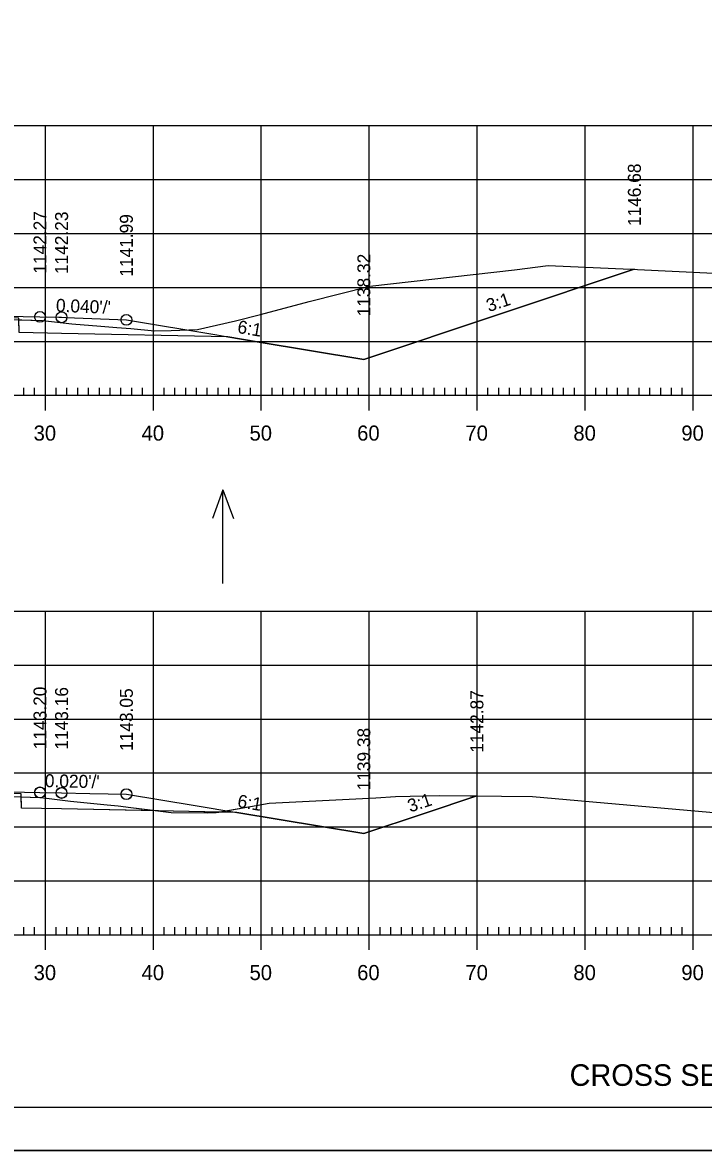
# Model space of a CAD drawing. Extents: x 1322838 to 1324533, y 339903 to 351025.
# Drawn here: x 1323731.6 to 1323794.7, y 340329.8 to 340434.3 of the extents above; entities that cross this region are included whole.
import ezdxf

# ---------------------------------------------------------------- set-up
doc = ezdxf.new("R2010")
doc.units = 0
for name, color, linetype in [('R_Alt Surface', 7, 'Continuous'), ('R_Axis', 7, 'Continuous'), ('R_Axis Annot', 7, 'Continuous'), ('R_Border', 7, 'Continuous'), ('R_Draft', 7, 'Continuous'), ('R_Exist Surface', 7, 'Continuous'), ('R_Fin Surface', 7, 'Continuous'), ('R_Fin Surface Annot', 7, 'Continuous'), ('R_Grid', 7, 'Continuous'), ('R_No Plot', 7, 'Continuous'), ('R_Water Annot', 7, 'Continuous')]:
    doc.layers.add(name, color=color, linetype=linetype)

msp = doc.modelspace()

# ---------------------------------------------------------------- linework, layer by layer
at = {"layer": 'R_Alt Surface'}
for points in [[(1323750.62, 340405.2), (1323735.22, 340405.51), (1323731.28, 340405.59), (1323731.27, 340406.92), (1323709.29, 340407.36), (1323709.28, 340406.03), (1323703.72, 340406.14), (1323672.22, 340405.51), (1323656.81, 340405.2)], [(1323751.44, 340361.12), (1323735.22, 340361.44), (1323731.5, 340361.52), (1323731.49, 340362.85), (1323709.5, 340363.29), (1323709.49, 340361.96), (1323703.72, 340362.07), (1323672.22, 340361.44), (1323656.81, 340361.14)]]:
    msp.add_lwpolyline(points, dxfattribs=at)
at = {"layer": 'R_Axis'}
for p, q in [((1323733.72, 340398.38), (1323733.72, 340401.18)), ((1323743.72, 340398.38), (1323743.72, 340401.18)), ((1323753.72, 340398.38), (1323753.72, 340401.18)), ((1323763.72, 340398.38), (1323763.72, 340401.18)), ((1323773.72, 340398.38), (1323773.72, 340401.18)), ((1323783.72, 340398.38), (1323783.72, 340401.18)), ((1323793.72, 340398.38), (1323793.72, 340401.18)), ((1323731.72, 340399.78), (1323731.72, 340400.48)), ((1323732.72, 340399.78), (1323732.72, 340400.48)), ((1323734.72, 340399.78), (1323734.72, 340400.48)), ((1323735.72, 340399.78), (1323735.72, 340400.48)), ((1323736.72, 340399.78), (1323736.72, 340400.48)), ((1323737.72, 340399.78), (1323737.72, 340400.48)), ((1323738.72, 340399.78), (1323738.72, 340400.48)), ((1323739.72, 340399.78), (1323739.72, 340400.48)), ((1323740.72, 340399.78), (1323740.72, 340400.48)), ((1323741.72, 340399.78), (1323741.72, 340400.48)), ((1323742.72, 340399.78), (1323742.72, 340400.48)), ((1323744.72, 340399.78), (1323744.72, 340400.48)), ((1323745.72, 340399.78), (1323745.72, 340400.48)), ((1323746.72, 340399.78), (1323746.72, 340400.48)), ((1323747.72, 340399.78), (1323747.72, 340400.48)), ((1323748.72, 340399.78), (1323748.72, 340400.48)), ((1323749.72, 340399.78), (1323749.72, 340400.48)), ((1323750.72, 340399.78), (1323750.72, 340400.48)), ((1323751.72, 340399.78), (1323751.72, 340400.48)), ((1323752.72, 340399.78), (1323752.72, 340400.48)), ((1323754.72, 340399.78), (1323754.72, 340400.48)), ((1323755.72, 340399.78), (1323755.72, 340400.48)), ((1323756.72, 340399.78), (1323756.72, 340400.48)), ((1323757.72, 340399.78), (1323757.72, 340400.48)), ((1323758.72, 340399.78), (1323758.72, 340400.48)), ((1323759.72, 340399.78), (1323759.72, 340400.48)), ((1323760.72, 340399.78), (1323760.72, 340400.48)), ((1323761.72, 340399.78), (1323761.72, 340400.48)), ((1323762.72, 340399.78), (1323762.72, 340400.48)), ((1323764.72, 340399.78), (1323764.72, 340400.48)), ((1323765.72, 340399.78), (1323765.72, 340400.48)), ((1323766.72, 340399.78), (1323766.72, 340400.48)), ((1323767.72, 340399.78), (1323767.72, 340400.48)), ((1323768.72, 340399.78), (1323768.72, 340400.48)), ((1323769.72, 340399.78), (1323769.72, 340400.48)), ((1323770.72, 340399.78), (1323770.72, 340400.48)), ((1323771.72, 340399.78), (1323771.72, 340400.48)), ((1323772.72, 340399.78), (1323772.72, 340400.48)), ((1323774.72, 340399.78), (1323774.72, 340400.48)), ((1323775.72, 340399.78), (1323775.72, 340400.48)), ((1323776.72, 340399.78), (1323776.72, 340400.48)), ((1323777.72, 340399.78), (1323777.72, 340400.48)), ((1323778.72, 340399.78), (1323778.72, 340400.48)), ((1323779.72, 340399.78), (1323779.72, 340400.48)), ((1323780.72, 340399.78), (1323780.72, 340400.48)), ((1323781.72, 340399.78), (1323781.72, 340400.48)), ((1323782.72, 340399.78), (1323782.72, 340400.48)), ((1323784.72, 340399.78), (1323784.72, 340400.48)), ((1323785.72, 340399.78), (1323785.72, 340400.48)), ((1323786.72, 340399.78), (1323786.72, 340400.48)), ((1323787.72, 340399.78), (1323787.72, 340400.48)), ((1323788.72, 340399.78), (1323788.72, 340400.48)), ((1323789.72, 340399.78), (1323789.72, 340400.48)), ((1323790.72, 340399.78), (1323790.72, 340400.48)), ((1323791.72, 340399.78), (1323791.72, 340400.48)), ((1323792.72, 340399.78), (1323792.72, 340400.48)), ((1323563.72, 340399.78), (1323843.72, 340399.78)), ((1323733.72, 340348.38), (1323733.72, 340351.18)), ((1323743.72, 340348.38), (1323743.72, 340351.18)), ((1323753.72, 340348.38), (1323753.72, 340351.18)), ((1323763.72, 340348.38), (1323763.72, 340351.18)), ((1323773.72, 340348.38), (1323773.72, 340351.18)), ((1323783.72, 340348.38), (1323783.72, 340351.18)), ((1323793.72, 340348.38), (1323793.72, 340351.18)), ((1323563.72, 340349.78), (1323843.72, 340349.78)), ((1323731.72, 340349.78), (1323731.72, 340350.48)), ((1323732.72, 340349.78), (1323732.72, 340350.48)), ((1323734.72, 340349.78), (1323734.72, 340350.48)), ((1323735.72, 340349.78), (1323735.72, 340350.48)), ((1323736.72, 340349.78), (1323736.72, 340350.48)), ((1323737.72, 340349.78), (1323737.72, 340350.48)), ((1323738.72, 340349.78), (1323738.72, 340350.48)), ((1323739.72, 340349.78), (1323739.72, 340350.48)), ((1323740.72, 340349.78), (1323740.72, 340350.48)), ((1323741.72, 340349.78), (1323741.72, 340350.48)), ((1323742.72, 340349.78), (1323742.72, 340350.48)), ((1323744.72, 340349.78), (1323744.72, 340350.48)), ((1323745.72, 340349.78), (1323745.72, 340350.48)), ((1323746.72, 340349.78), (1323746.72, 340350.48)), ((1323747.72, 340349.78), (1323747.72, 340350.48)), ((1323748.72, 340349.78), (1323748.72, 340350.48)), ((1323749.72, 340349.78), (1323749.72, 340350.48)), ((1323750.72, 340349.78), (1323750.72, 340350.48)), ((1323751.72, 340349.78), (1323751.72, 340350.48)), ((1323752.72, 340349.78), (1323752.72, 340350.48)), ((1323754.72, 340349.78), (1323754.72, 340350.48)), ((1323755.72, 340349.78), (1323755.72, 340350.48)), ((1323756.72, 340349.78), (1323756.72, 340350.48)), ((1323757.72, 340349.78), (1323757.72, 340350.48)), ((1323758.72, 340349.78), (1323758.72, 340350.48)), ((1323759.72, 340349.78), (1323759.72, 340350.48)), ((1323760.72, 340349.78), (1323760.72, 340350.48)), ((1323761.72, 340349.78), (1323761.72, 340350.48)), ((1323762.72, 340349.78), (1323762.72, 340350.48)), ((1323764.72, 340349.78), (1323764.72, 340350.48)), ((1323765.72, 340349.78), (1323765.72, 340350.48)), ((1323766.72, 340349.78), (1323766.72, 340350.48)), ((1323767.72, 340349.78), (1323767.72, 340350.48)), ((1323768.72, 340349.78), (1323768.72, 340350.48)), ((1323769.72, 340349.78), (1323769.72, 340350.48)), ((1323770.72, 340349.78), (1323770.72, 340350.48)), ((1323771.72, 340349.78), (1323771.72, 340350.48)), ((1323772.72, 340349.78), (1323772.72, 340350.48)), ((1323774.72, 340349.78), (1323774.72, 340350.48)), ((1323775.72, 340349.78), (1323775.72, 340350.48)), ((1323776.72, 340349.78), (1323776.72, 340350.48)), ((1323777.72, 340349.78), (1323777.72, 340350.48)), ((1323778.72, 340349.78), (1323778.72, 340350.48)), ((1323779.72, 340349.78), (1323779.72, 340350.48)), ((1323780.72, 340349.78), (1323780.72, 340350.48)), ((1323781.72, 340349.78), (1323781.72, 340350.48)), ((1323782.72, 340349.78), (1323782.72, 340350.48)), ((1323784.72, 340349.78), (1323784.72, 340350.48)), ((1323785.72, 340349.78), (1323785.72, 340350.48)), ((1323786.72, 340349.78), (1323786.72, 340350.48)), ((1323787.72, 340349.78), (1323787.72, 340350.48)), ((1323788.72, 340349.78), (1323788.72, 340350.48)), ((1323789.72, 340349.78), (1323789.72, 340350.48)), ((1323790.72, 340349.78), (1323790.72, 340350.48)), ((1323791.72, 340349.78), (1323791.72, 340350.48)), ((1323792.72, 340349.78), (1323792.72, 340350.48))]:
    msp.add_line(p, q, dxfattribs=at)
at = {"layer": 'R_Border'}
msp.add_line((1323861.9, 340333.78), (1323545.72, 340333.78), dxfattribs=at)
at = {"layer": 'R_Exist Surface'}
for points in [[(1323727.72, 340406.91), (1323733.45, 340406.7), (1323734.56, 340406.58), (1323736.17, 340406.41), (1323738.84, 340406.2), (1323740.35, 340406.06), (1323741.62, 340405.96), (1323743.82, 340405.77), (1323745.36, 340405.8), (1323747.81, 340405.88), (1323751.34, 340406.69), (1323753.66, 340407.27), (1323758.15, 340408.47), (1323763.76, 340409.89), (1323777.18, 340411.4), (1323780.3, 340411.8), (1323787.91, 340411.47), (1323841.99, 340408.89)], [(1323723.16, 340362.85), (1323733.24, 340362.52), (1323733.82, 340362.45), (1323736.05, 340362.16), (1323739.44, 340361.82), (1323740.47, 340361.73), (1323741.63, 340361.59), (1323745.36, 340361.12), (1323748.74, 340361.07), (1323749.53, 340361.1), (1323753.26, 340361.76), (1323754.45, 340361.98), (1323764.34, 340362.46), (1323766.16, 340362.61), (1323770.19, 340362.69), (1323778.84, 340362.59), (1323827.08, 340358.33)]]:
    msp.add_lwpolyline(points, dxfattribs=at)
at = {"layer": 'R_Fin Surface'}
for points in [[(1323603.46, 340416.69), (1323603.46, 340416.69), (1323644.22, 340403.1), (1323656.81, 340405.2), (1323659.95, 340405.72), (1323666.22, 340406.77), (1323670.07, 340406.92), (1323672.22, 340407.01), (1323674.22, 340407.05), (1323689.62, 340407.36), (1323703.72, 340407.64), (1323703.72, 340407.64), (1323733.22, 340407.05), (1323734.96, 340407.01), (1323735.22, 340407.01), (1323735.6, 340406.99), (1323741.22, 340406.77), (1323749.59, 340405.37), (1323750.62, 340405.2), (1323753.33, 340404.75), (1323763.22, 340403.1), (1323788.27, 340411.46), (1323788.28, 340411.46)], [(1323651.33, 340360.22), (1323656.81, 340361.14), (1323658.92, 340361.49), (1323666.22, 340362.7), (1323671.12, 340362.9), (1323672.22, 340362.94), (1323672.95, 340362.96), (1323674.22, 340362.98), (1323703.71, 340363.57), (1323703.72, 340363.57), (1323716.04, 340363.33), (1323733.22, 340362.98), (1323735.22, 340362.94), (1323737.84, 340362.89), (1323741.22, 340362.82), (1323747.59, 340361.76), (1323751.44, 340361.12), (1323763.22, 340359.16), (1323768.8, 340361.02), (1323773.69, 340362.65)]]:
    msp.add_lwpolyline(points, dxfattribs=at)
at = {"layer": 'R_Grid'}
for p, q in [((1323563.72, 340424.78), (1323843.72, 340424.78)), ((1323733.72, 340399.78), (1323733.72, 340424.78)), ((1323743.72, 340399.78), (1323743.72, 340424.78)), ((1323753.72, 340399.78), (1323753.72, 340424.78)), ((1323763.72, 340399.78), (1323763.72, 340424.78)), ((1323773.72, 340399.78), (1323773.72, 340424.78)), ((1323783.72, 340399.78), (1323783.72, 340424.78)), ((1323793.72, 340399.78), (1323793.72, 340424.78)), ((1323563.72, 340419.78), (1323843.72, 340419.78)), ((1323563.72, 340414.78), (1323843.72, 340414.78)), ((1323563.72, 340409.78), (1323843.72, 340409.78)), ((1323563.72, 340404.78), (1323843.72, 340404.78)), ((1323563.72, 340399.78), (1323843.72, 340399.78)), ((1323563.72, 340379.78), (1323843.72, 340379.78)), ((1323733.72, 340349.78), (1323733.72, 340379.78)), ((1323743.72, 340349.78), (1323743.72, 340379.78)), ((1323753.72, 340349.78), (1323753.72, 340379.78)), ((1323763.72, 340349.78), (1323763.72, 340379.78)), ((1323773.72, 340349.78), (1323773.72, 340379.78)), ((1323783.72, 340349.78), (1323783.72, 340379.78)), ((1323793.72, 340349.78), (1323793.72, 340379.78)), ((1323563.72, 340374.78), (1323843.72, 340374.78)), ((1323563.72, 340369.78), (1323843.72, 340369.78)), ((1323563.72, 340364.78), (1323843.72, 340364.78)), ((1323563.72, 340359.78), (1323843.72, 340359.78)), ((1323563.72, 340354.78), (1323843.72, 340354.78)), ((1323563.72, 340349.78), (1323843.72, 340349.78))]:
    msp.add_line(p, q, dxfattribs=at)
at = {"layer": 'R_No Plot'}
msp.add_line((1323533.31, 340329.8), (1323866.65, 340329.8), dxfattribs=at)
for points in [[(1323533.31, 340543.13), (1323866.65, 340543.13), (1323866.65, 340329.8), (1323533.31, 340329.8)], [(1323779.64, 340539.24), (1323799.26, 340539.24), (1323799.26, 340529.36), (1323815.37, 340529.36), (1323838.57, 340529.36), (1323838.57, 340496.69), (1323861.77, 340496.69), (1323861.9, 340333.78), (1323545.72, 340333.78), (1323545.72, 340539.24)], [(1323731.27, 340406.78), (1323733.45, 340406.7), (1323734.56, 340406.58), (1323736.17, 340406.41), (1323738.84, 340406.2), (1323740.35, 340406.06), (1323741.62, 340405.96), (1323743.82, 340405.77), (1323745.36, 340405.8), (1323747.81, 340405.88), (1323751.34, 340406.69), (1323753.66, 340407.27), (1323758.15, 340408.47), (1323763.76, 340409.89), (1323777.18, 340411.4), (1323780.3, 340411.8), (1323787.91, 340411.47), (1323788.27, 340411.46), (1323763.22, 340403.1), (1323753.33, 340404.75), (1323750.62, 340405.2), (1323735.22, 340405.51), (1323731.28, 340405.59)], [(1323731.49, 340362.58), (1323733.24, 340362.52), (1323733.82, 340362.45), (1323736.05, 340362.16), (1323739.44, 340361.82), (1323740.47, 340361.73), (1323741.63, 340361.59), (1323744.2, 340361.26), (1323735.22, 340361.44), (1323731.5, 340361.52)], [(1323749.8, 340361.15), (1323753.26, 340361.76), (1323754.45, 340361.98), (1323764.34, 340362.46), (1323766.16, 340362.61), (1323770.19, 340362.69), (1323773.69, 340362.65), (1323768.8, 340361.02), (1323763.22, 340359.16), (1323751.44, 340361.12)], [(1323744.2, 340361.26), (1323745.36, 340361.12), (1323748.74, 340361.07), (1323749.53, 340361.1), (1323749.8, 340361.15)]]:
    msp.add_lwpolyline(points, close=True, dxfattribs=at)
for centre in [(1323733.22, 340407.05), (1323733.22, 340407.05), (1323735.22, 340407.01), (1323735.22, 340407.01), (1323741.22, 340406.77), (1323741.22, 340406.77), (1323733.22, 340362.98), (1323733.22, 340362.96), (1323735.22, 340362.94), (1323735.22, 340362.92), (1323741.22, 340362.82), (1323741.22, 340362.81)]:
    msp.add_circle(centre, 0.5, dxfattribs=at)
at = {"layer": 'R_Water Annot'}
for p, q in [((1323750.17, 340391.03), (1323749.2, 340388.37)), ((1323750.17, 340382.34), (1323750.17, 340391.03)), ((1323750.17, 340391.03), (1323751.14, 340388.37))]:
    msp.add_line(p, q, dxfattribs=at)

# ---------------------------------------------------------------- texts
at = {"layer": 'R_Axis Annot'}
for s, p in [('30', (1323732.63, 340395.58)), ('40', (1323742.63, 340395.58)), ('50', (1323752.63, 340395.58)), ('60', (1323762.6, 340395.58)), ('70', (1323772.63, 340395.58)), ('80', (1323782.63, 340395.58)), ('90', (1323792.63, 340395.58)), ('30', (1323732.63, 340345.58)), ('40', (1323742.63, 340345.58)), ('50', (1323752.63, 340345.58)), ('60', (1323762.6, 340345.58)), ('70', (1323772.63, 340345.58)), ('80', (1323782.63, 340345.58)), ('90', (1323792.63, 340345.58))]:
    msp.add_text(s, height=1.4, dxfattribs=at).set_placement(p)
at = {"layer": 'R_Draft'}
msp.add_text('CROSS SECTION STA. 113+00 TO STA. 115+00', height=2, dxfattribs=at).set_placement((1323782.28, 340335.78))
at = {"layer": 'R_Fin Surface Annot'}
for s, rotation, p in [('1146.68', 90, (1323788.88, 340415.46)), ('1142.27', 90, (1323733.82, 340411.05)), ('1142.23', 90, (1323735.82, 340411.01)), ('1141.99', 90, (1323741.82, 340410.77)), ('1138.32', 90, (1323763.82, 340407.1)), ("0.040'/'", 357.7094, (1323734.68, 340407.53)), ('3:1', 18.4363, (1323774.8, 340407.49)), ('6:1', 350.5369, (1323751.45, 340405.57)), ('1143.20', 90, (1323733.82, 340366.98)), ('1143.16', 90, (1323735.82, 340366.94)), ('1143.05', 90, (1323741.82, 340366.82)), ('1142.87', 90, (1323774.29, 340366.65)), ('1139.38', 90, (1323763.82, 340363.16)), ("0.020'/'", 358.8543, (1323733.66, 340363.47)), ('6:1', 350.5394, (1323751.45, 340361.62)), ('3:1', 18.4349, (1323767.51, 340361.11))]:
    msp.add_text(s, height=1.2, rotation=rotation, dxfattribs=at).set_placement(p)

doc.saveas('drawing.dxf')
